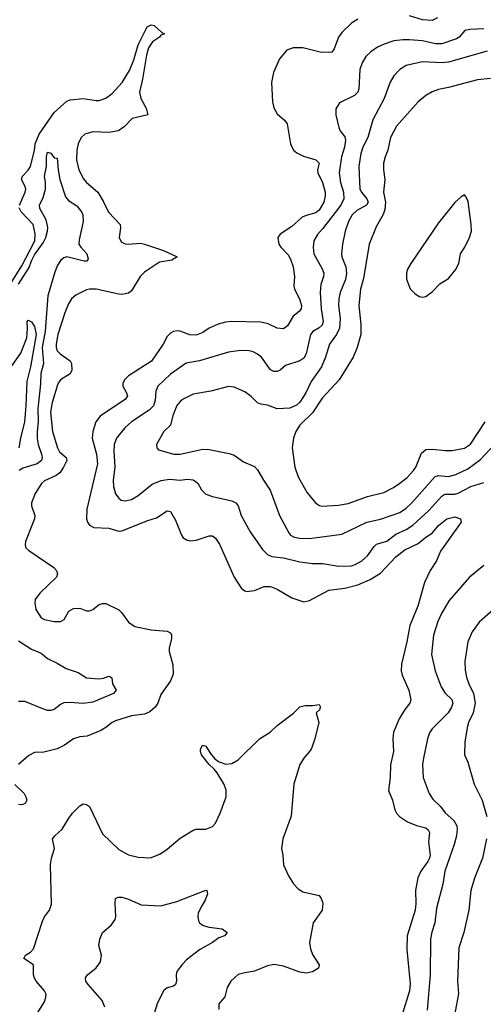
# Model space of a CAD drawing. Header units: inches. Extents: x 1834610 to 2027685, y 642842 to 774116.
# Tile 509 of 632: x 1950837 to 1953706, y 762327 to 768418. Entities that reach past the tile are written whole.
import ezdxf

# ---------------------------------------------------------------- set-up
doc = ezdxf.new("R2010")
doc.units = ezdxf.units.IN
doc.header["$MEASUREMENT"] = 0
doc.layers.add('B9756', color=7, linetype='Continuous')

msp = doc.modelspace()

# ---------------------------------------------------------------- linework, layer by layer
at = {"layer": 'B9756', "color": 5}
for points, elevation in [([(1952930, 768421.5), (1952890, 768396), (1952830, 768338), (1952810.9, 768309.1), (1952783.4, 768236.6), (1952770, 768217.6), (1952750, 768214), (1952696.6, 768216.6), (1952590, 768243.6), (1952530, 768243.6), (1952490, 768229.5), (1952444.8, 768175.2), (1952408.4, 768091.6), (1952396.1, 768030), (1952402, 767910), (1952410, 767872), (1952430, 767836), (1952475.6, 767795.6), (1952493.3, 767773.3), (1952513.4, 767650), (1952531.4, 767611.4), (1952553.4, 767593.4), (1952593.8, 767573.9), (1952670.6, 767550), (1952690, 767530.6), (1952681.2, 767490), (1952682.2, 767470), (1952711, 767410), (1952727.3, 767350), (1952728, 767328), (1952718.7, 767290), (1952690, 767238.6), (1952670, 767222.4), (1952610, 767206.9), (1952584.7, 767195.3), (1952520.5, 767139.5), (1952448.5, 767091.5), (1952434.4, 767070), (1952441.7, 767030), (1952453.1, 767010), (1952500.2, 766960.2), (1952516.2, 766930), (1952528.9, 766890), (1952538, 766830), (1952533.1, 766770), (1952538, 766750), (1952569.2, 766690), (1952580.7, 766650), (1952579, 766630), (1952567.2, 766612.8), (1952530, 766584.4), (1952495.6, 766524.4), (1952470, 766505.6), (1952430, 766509.7), (1952375.7, 766535.7), (1952330, 766546.5), (1952150, 766551.8), (1952110, 766546.4), (1952065.9, 766534.1), (1952010, 766508.9), (1951970, 766483.1), (1951930, 766467), (1951890, 766468.1), (1951830, 766491), (1951812.9, 766492.9), (1951790, 766489.7), (1951770, 766479.1), (1951750, 766457.6), (1951725.8, 766410), (1951653.8, 766306.2), (1951510, 766214), (1951487.3, 766192.7), (1951475, 766170), (1951476.5, 766150), (1951499.1, 766110), (1951503.6, 766090), (1951492.9, 766070), (1951335.1, 765964.9), (1951308.4, 765930), (1951289.5, 765870.5), (1951286, 765830), (1951312.1, 765730), (1951318.9, 765670), (1951252.7, 765390), (1951250.2, 765330), (1951256, 765310), (1951268.4, 765290), (1951296.5, 765276.5), (1951390, 765271.7), (1951450, 765254.2), (1951470, 765255), (1951630, 765320.2), (1951683.4, 765336.6), (1951750, 765379.5), (1951770, 765375.8), (1951802.3, 765322.3), (1951839.5, 765230), (1951850, 765213.4), (1951870, 765199.3), (1951890, 765194), (1951930, 765197.6), (1952010, 765225.5), (1952030, 765224.6), (1952050, 765210.3), (1952072.9, 765172.9), (1952165.5, 764970), (1952210, 764899.1), (1952230, 764883.8), (1952241.1, 764881.1), (1952290, 764886.7), (1952350, 764911.7), (1952390, 764911.6), (1952430, 764894.9), (1952520.8, 764840.8), (1952596.1, 764816.1), (1952630, 764824.6), (1952750.5, 764889.5), (1952850, 764901.9), (1952930, 764921.5), (1953005.6, 764954.4), (1953070, 764994.1), (1953165, 765094.9), (1953221.8, 765138.2), (1953302.5, 765177.5), (1953350, 765216), (1953390, 765240.6), (1953430, 765288.1), (1953481.6, 765330), (1953530, 765341.5), (1953564.9, 765330), (1953568.4, 765310), (1953441.4, 765130), (1953417.1, 765070), (1953376.8, 765010), (1953342.9, 764937.1), (1953301.8, 764790), (1953252.2, 764670), (1953234.1, 764570), (1953200.2, 764430), (1953198.8, 764390), (1953203.5, 764363.5), (1953244.9, 764270), (1953258.7, 764210), (1953252.2, 764190), (1953220.3, 764150), (1953186.4, 764093.6), (1953150.2, 764010), (1953147.1, 763970), (1953150.2, 763890), (1953131.3, 763808.7), (1953130.2, 763730), (1953119.6, 763650), (1953144.4, 763590), (1953159.2, 763530), (1953169.5, 763509.5), (1953188.1, 763488.1), (1953236.4, 763456.4), (1953292.9, 763432.9), (1953350, 763419.2), (1953365.9, 763405.9), (1953373.4, 763390), (1953367.7, 763330), (1953377, 763250), (1953373.9, 763230), (1953363.9, 763210), (1953319, 763150), (1953300.9, 763110), (1953287.8, 763030), (1953289.5, 762950), (1953285.1, 762910), (1953234.3, 762750), (1953233.9, 762666.1), (1953253.8, 762453.8), (1953250, 762409.6), (1953205.5, 762270)], 520), ([(1953423.1, 768430), (1953390, 768412.2), (1953330, 768417), (1953250, 768442.3)], 520), ([(1950835.2, 767270), (1950872.2, 767350), (1950874.8, 767370), (1950869.8, 767390), (1950849, 767430), (1950854, 767450), (1950890, 767487.9), (1950903.8, 767510), (1950928.2, 767610), (1950933.2, 767650), (1950957.7, 767710), (1951050, 767843.5), (1951130, 767913.7), (1951150, 767921.7), (1951230, 767930.2), (1951310, 767917), (1951330, 767918.9), (1951370, 767932.1), (1951410, 767962), (1951470.6, 768030), (1951517.4, 768102.6), (1951543.7, 768170), (1951570, 768263.1), (1951626.6, 768373.4), (1951650, 768386.8), (1951670, 768382.8), (1951718, 768338), (1951734, 768330), (1951710, 768321.2), (1951702, 768310), (1951658.9, 768281.1), (1951635.2, 768244.8), (1951621.3, 768198.7), (1951597.8, 768050), (1951579.2, 767970), (1951586.9, 767930), (1951619.3, 767870), (1951631, 767830), (1951533.1, 767806.9), (1951484.1, 767755.9), (1951449.1, 767730.9), (1951390, 767719.8), (1951290, 767723.9), (1951240.3, 767710), (1951217.3, 767690), (1951200.2, 767650), (1951191.2, 767610), (1951189.3, 767550), (1951203.8, 767490), (1951232.9, 767432.9), (1951251.6, 767410), (1951320.7, 767350), (1951354.8, 767294.8), (1951386.6, 767226.6), (1951458.9, 767150), (1951461.5, 767130), (1951453.4, 767070), (1951464.6, 767044.6), (1951490, 767031.8), (1951509.3, 767029.3), (1951584.9, 767035.1), (1951610, 767030.2), (1951726.4, 766990), (1951811.3, 766950), (1951778.8, 766930), (1951703.1, 766916.9), (1951610, 766857), (1951582.3, 766830), (1951530, 766740.5), (1951510, 766725.1), (1951470, 766718.3), (1951450, 766720.2), (1951310, 766751.8), (1951270, 766750.9), (1951250, 766745.7), (1951185.4, 766714.6), (1951158.9, 766690), (1951140.3, 766659.7), (1951116.3, 766603.7), (1951073.4, 766470), (1951062.2, 766410), (1951063, 766390), (1951069.6, 766369.6), (1951087.2, 766350), (1951150, 766306.7), (1951158.4, 766290), (1951159.3, 766250), (1951150, 766227.2), (1951090.3, 766190), (1951074.1, 766165.9), (1951038.3, 766050), (1951027.2, 765990), (1951040.9, 765870), (1951070.6, 765770), (1951084.2, 765744.2), (1951125, 765710), (1951128.3, 765690), (1951109, 765650), (1951085, 765615), (1951062.9, 765597.1), (1950990, 765565.3), (1950972.2, 765547.8), (1950933.8, 765486.2), (1950911.3, 765430), (1950911.3, 765410), (1950931.1, 765350), (1950928.4, 765330), (1950873.8, 765190), (1950870.3, 765170), (1950875.3, 765150), (1950893.4, 765133.4), (1951048.1, 765030), (1951065.4, 765010), (1951071.9, 764990), (1951064.4, 764970), (1950961.1, 764870), (1950933.1, 764830), (1950930.3, 764810), (1950937, 764770), (1950970, 764718.4), (1950990, 764707.2), (1951050, 764695.5), (1951090, 764694.8), (1951112.5, 764707.5), (1951141.2, 764758.8), (1951170, 764776.3), (1951210, 764777.1), (1951250, 764761.3), (1951270, 764760.4), (1951290, 764768.4), (1951330, 764799.5), (1951350, 764806.7), (1951370, 764806.4), (1951450, 764766.9), (1951467.9, 764750), (1951510.2, 764690.2), (1951550, 764664.6), (1951650, 764643.1), (1951750, 764634.9), (1951770, 764624), (1951776.5, 764610), (1951776.9, 764590), (1951762.3, 764530), (1951762, 764510), (1951786.1, 764426.1), (1951787.4, 764370), (1951771.4, 764328.6), (1951710, 764242.7), (1951691.6, 764190), (1951675.8, 764164.2), (1951643.3, 764136.8), (1951610, 764121.2), (1951529.4, 764110.6), (1951430, 764080.5), (1951410, 764071.1), (1951370, 764038.7), (1951339.4, 764020.6), (1951255.1, 763984.9), (1951210, 763980.5), (1951171, 763970), (1951114, 763930), (1951070, 763907.8), (1950986.3, 763886.3), (1950930, 763883.7), (1950894.2, 763865.8), (1950830.4, 763809.6)], 480), ([(1953710, 768361), (1953622.8, 768357.2), (1953593, 768350), (1953556.5, 768310), (1953540.8, 768299.2), (1953450, 768269.4), (1953410, 768269.4), (1953330, 768287.5), (1953250, 768293.5), (1953210, 768293.9), (1953153.3, 768286.7), (1953092.7, 768267.3), (1953052, 768248), (1953010, 768219.3), (1952980.2, 768190), (1952956.5, 768150), (1952941.8, 768110), (1952935.5, 767990), (1952930.2, 767970), (1952910, 767948.5), (1952817.2, 767902.8), (1952794.4, 767865.6), (1952792.9, 767830), (1952812.1, 767750), (1952821.3, 767730), (1952850, 767692.2), (1952853.5, 767673.5), (1952846.9, 767630), (1952829.5, 767570), (1952815.4, 767470), (1952822.9, 767410), (1952841.1, 767350), (1952843.1, 767310), (1952824.3, 767270), (1952714.1, 767125.9), (1952679.7, 767090), (1952658.4, 767050), (1952652.8, 767010), (1952658.2, 766970), (1952710, 766877), (1952719.7, 766850), (1952718.4, 766830), (1952700.9, 766779.1), (1952696.4, 766730), (1952702.3, 766630), (1952715.9, 766550), (1952710, 766529), (1952690, 766510.6), (1952651, 766489), (1952637.6, 766470), (1952610.1, 766349.9), (1952596, 766324), (1952570, 766308.2), (1952481.3, 766278.7), (1952450.1, 766249.9), (1952430, 766240.8), (1952410, 766242.2), (1952390, 766252.6), (1952333.7, 766330), (1952310, 766348.4), (1952282.7, 766362.7), (1952250, 766370.8), (1952188.7, 766368.7), (1952130, 766360.3), (1951950, 766307.2), (1951867.3, 766292.7), (1951770, 766225.3), (1951692.3, 766150), (1951679.5, 766120.5), (1951675.4, 766064.6), (1951664.8, 766030), (1951638, 766002), (1951530.3, 765930), (1951487.1, 765892.9), (1951436.5, 765830), (1951422.9, 765790), (1951420.2, 765750), (1951427.1, 765650), (1951416.8, 765570), (1951417.1, 765530), (1951430, 765483.8), (1951450, 765457), (1951466.2, 765446.2), (1951490, 765442.2), (1951530, 765450.2), (1951570, 765474.2), (1951656.5, 765543.5), (1951712.3, 765567.7), (1951764.7, 765575.3), (1951829.9, 765570.1), (1951874.7, 765574.7), (1951910, 765572.1), (1951940.3, 765550), (1951961.7, 765510), (1951990, 765483.6), (1952030, 765469), (1952150, 765442.4), (1952175.8, 765430), (1952188.9, 765410), (1952208, 765350), (1952264.4, 765250), (1952340.8, 765140.8), (1952370, 765109.2), (1952398, 765098), (1952470, 765087.8), (1952570, 765064.1), (1952650, 765054.7), (1952713.9, 765053.9), (1952810, 765036.9), (1952890, 765039.7), (1952912.9, 765047.1), (1952954, 765070), (1952990, 765101.3), (1953030, 765159.5), (1953045.8, 765174.2), (1953110, 765192.7), (1953165.6, 765234.4), (1953230, 765264.3), (1953270, 765290.1), (1953370, 765381.9), (1953448.8, 765471.2), (1953461.3, 765478.7), (1953470, 765482.3), (1953530, 765483.1), (1953550.3, 765489.7), (1953630, 765529.3), (1953710, 765554.9)], 540), ([(1953730, 768222.3), (1953490, 768154.5), (1953450, 768150.5), (1953330, 768157.5), (1953230, 768135.3), (1953190.4, 768110), (1953153.7, 768070), (1953130, 768032.3), (1953093.5, 767930), (1953022.1, 767797.9), (1952990.9, 767690), (1952960.9, 767630), (1952948.8, 767590), (1952935.4, 767510), (1952943.3, 767370), (1952953.6, 767350), (1952986.6, 767310), (1952993.8, 767290), (1952983.6, 767270), (1952923.5, 767236.5), (1952894.3, 767210), (1952871.4, 767170), (1952852, 767110), (1952834.2, 767030), (1952828.6, 766970), (1952831.7, 766950), (1952855.6, 766890), (1952859.8, 766850), (1952854.2, 766810), (1952821.5, 766730), (1952812, 766690), (1952809.5, 766650), (1952821.3, 766570), (1952816.3, 766510), (1952797.8, 766470), (1952755, 766410), (1952730.2, 766330.2), (1952705.3, 766270), (1952640.8, 766179.2), (1952609, 766110), (1952570, 766051.5), (1952550, 766032.8), (1952510, 766015.6), (1952430, 766010.9), (1952370, 766032.8), (1952330, 766038.4), (1952310, 766047.3), (1952270, 766087.3), (1952230, 766115.1), (1952163.8, 766143.8), (1952130, 766149.6), (1952019.7, 766120.3), (1951910, 766100.4), (1951850, 766069.7), (1951830, 766055.4), (1951810, 766031.5), (1951784.3, 765970), (1951770.2, 765909.8), (1951728.5, 765870), (1951684.9, 765790), (1951686.8, 765770), (1951696.3, 765756.3), (1951790.3, 765730.3), (1951830, 765730.3), (1951970, 765760.8), (1952010, 765759), (1952134.6, 765734.6), (1952164.2, 765724.2), (1952221.8, 765681.8), (1952290, 765654.4), (1952310, 765633), (1952345.3, 765570), (1952388.3, 765508.3), (1952444.4, 765350), (1952503.2, 765243.2), (1952514, 765230), (1952536.5, 765216.5), (1952570.7, 765210.7), (1952631.1, 765208.9), (1952830, 765235.8), (1952985.6, 765310), (1953070, 765328.8), (1953190, 765370.2), (1953230, 765396.6), (1953263.7, 765430), (1953408.1, 765591.9), (1953430, 765597.2), (1953490, 765592.1), (1953536, 765604), (1953610, 765638.4), (1953690, 765697.4), (1953773.2, 765786.8)], 560), ([(1953750, 768054.6), (1953670, 768046), (1953490, 767998.2), (1953430, 767986.9), (1953390, 767972.1), (1953350, 767949.7), (1953303.1, 767910), (1953170, 767758.5), (1953132.5, 767690), (1953114.8, 767610), (1953098.4, 767570), (1953089.2, 767530), (1953088.2, 767490), (1953097.5, 767430), (1953088.8, 767350), (1953102, 767290), (1953096, 767244), (1953086.7, 767213.3), (1953043.9, 767136.1), (1953000.2, 767030), (1952964.2, 766815.8), (1952946.7, 766750), (1952935.9, 766650), (1952948.3, 766531.7), (1952948.1, 766470), (1952925.5, 766390), (1952901.8, 766330), (1952814.3, 766190), (1952710, 766076.8), (1952650, 765984.8), (1952571.2, 765908.8), (1952545.6, 765870), (1952531, 765830), (1952523, 765770), (1952539.8, 765650), (1952560.6, 765590), (1952615.9, 765490), (1952670, 765426), (1952691.7, 765411.7), (1952710, 765408.9), (1952810, 765414.2), (1952870, 765425.2), (1952990, 765468.3), (1953090, 765492.4), (1953150, 765523.5), (1953190, 765550.2), (1953235.2, 765584.8), (1953275.2, 765630), (1953289.4, 765650.6), (1953324.5, 765735.5), (1953350, 765758.3), (1953390, 765761.8), (1953470, 765752.2), (1953513.3, 765753.3), (1953590, 765767.8), (1953627.7, 765792.3), (1953718, 765930)], 580), ([(1950830, 766780.9), (1950895.9, 766884.1), (1950910, 766925.5), (1950930, 766963.6), (1950983.1, 767036.9), (1950999.6, 767070), (1951010.3, 767110), (1951011.3, 767131.3), (1951000.2, 767180.2), (1950962, 767250), (1950960.6, 767270), (1950982.4, 767317.6), (1950997.3, 767370), (1950997.7, 767410), (1950990.6, 767450), (1951002.9, 767510), (1951002.5, 767570), (1951010, 767598), (1951030, 767592.7), (1951050, 767564), (1951070, 767561), (1951074.6, 767490), (1951085, 767430), (1951121.6, 767321.6), (1951139.7, 767299.7), (1951190, 767266.5), (1951219.1, 767230), (1951229, 767210), (1951230.2, 767170.2), (1951204.5, 767055.5), (1951204.2, 767030), (1951216.3, 767010), (1951253.6, 766970), (1951261.6, 766938.4), (1951255.1, 766924.9), (1951236.9, 766923.1), (1951130, 766950.5), (1951110, 766944.7), (1951091.1, 766930), (1951070, 766895.4), (1951052, 766850), (1951011.3, 766710), (1950995.7, 766490), (1950976.6, 766390), (1950985.2, 766290), (1950967.5, 766230), (1950965.8, 766165.8), (1950949.7, 766010), (1950951.1, 765930), (1950945.1, 765870), (1950946, 765826), (1950951.2, 765790), (1950972.8, 765730), (1950975.8, 765710), (1950971.6, 765690), (1950944.9, 765670), (1950856.4, 765643.6), (1950834, 765630)], 460), ([(1950783.9, 766790), (1950850, 766895.5), (1950930.8, 767050), (1950933.5, 767093.5), (1950921.2, 767150), (1950846, 767230), (1950833.9, 767253.9)], 480), ([(1950745.3, 766214.7), (1950844.4, 766355.6), (1950882.1, 766450), (1950886.6, 766506.6), (1950884, 766550), (1950890, 766559.3), (1950910, 766548.5), (1950930, 766519.6), (1950939.7, 766470), (1950904.3, 766270), (1950881.4, 766178.6), (1950876.2, 766030), (1950867.6, 765930), (1950841.6, 765830), (1950831.3, 765768.7)], 440), ([(1953710, 765042), (1953620.5, 764970), (1953494.9, 764825.1), (1953450, 764749.3), (1953424.7, 764695.3), (1953398.2, 764610), (1953385.8, 764490), (1953408.4, 764390), (1953444.7, 764290), (1953470, 764251.5), (1953512.4, 764212.4), (1953518, 764190), (1953510, 764165.1), (1953488.3, 764130), (1953390.2, 764030), (1953374.1, 764005.9), (1953361.1, 763970), (1953335.4, 763850), (1953331, 763810), (1953334.2, 763730), (1953371.3, 763630), (1953395, 763595), (1953441.5, 763550), (1953470, 763511.6), (1953524.8, 763464.8), (1953542.8, 763430), (1953544.8, 763410), (1953540.1, 763370), (1953525.6, 763314.4), (1953468.5, 763150), (1953455.4, 763070), (1953417.7, 762922.3), (1953406.4, 762830), (1953387.9, 762772.1), (1953380.2, 762730), (1953378.2, 762510), (1953358.9, 762290)], 540), ([(1953816.1, 764810), (1953680.9, 764690), (1953637.8, 764630), (1953610.3, 764570), (1953593, 764447), (1953594.4, 764394.4), (1953602.8, 764350), (1953616.2, 764310), (1953646.1, 764250), (1953655.9, 764190), (1953644.1, 764130), (1953614.2, 764070), (1953608, 764048), (1953591.6, 763950), (1953590.4, 763870.4), (1953610, 763824.7), (1953650.5, 763689.5), (1953699.1, 763590), (1953727.9, 763487.9)], 560), ([(1950830, 764575.4), (1950910, 764524.3), (1950970, 764498.3), (1951010, 764466.2), (1951070, 764437.6), (1951124.6, 764404.6), (1951198.6, 764378.6), (1951250, 764346.7), (1951330, 764341.1), (1951355.6, 764344.4), (1951390, 764357.3), (1951395.2, 764355.2), (1951406.8, 764346.8), (1951412.4, 764310), (1951434, 764270), (1951417.1, 764250), (1951290, 764195), (1951230, 764186.8), (1951150, 764194.4), (1951110, 764191.1), (1951090, 764182.2), (1951050, 764150.8), (1951030, 764144.4), (1951010, 764144), (1950990, 764149.8), (1950870, 764199.2), (1950830, 764200.4)], 460), ([(1950944.5, 762270), (1950990, 762342.8), (1950999.7, 762370), (1951001.3, 762390), (1950991.3, 762410), (1950939.7, 762470), (1950929, 762489), (1950923.8, 762510), (1950923, 762570), (1950862, 762610), (1950873.6, 762630), (1950905.1, 762650), (1950922.4, 762670), (1950978.3, 762841.7), (1950991.3, 762868.7), (1951020.9, 762910), (1951034.7, 762945.3), (1951028.3, 763190), (1951034.3, 763230), (1951053.3, 763290), (1951040.9, 763350), (1951055.1, 763370), (1951100.7, 763410), (1951141.2, 763478.8), (1951165.2, 763510), (1951210, 763554.8), (1951230, 763567.7), (1951250, 763563), (1951270, 763550.4), (1951350, 763380.5), (1951450, 763285.3), (1951510, 763252.2), (1951570, 763237.1), (1951646.3, 763233.7), (1951704.1, 763255.9), (1951750, 763286), (1951830, 763354.8), (1951910, 763404), (1951930, 763410.4), (1951990, 763410.5), (1952030, 763427.3), (1952050, 763447.3), (1952078.5, 763510), (1952115, 763610), (1952114.1, 763654.1), (1952101.4, 763690), (1952058.6, 763758.6), (1952041.7, 763781.7), (1952009.2, 763810), (1951962, 763870), (1951955.3, 763890), (1951956.4, 763903.6), (1951968, 763930), (1951990, 763924.7), (1952017.3, 763877.3), (1952045.5, 763845.5), (1952068.2, 763828.2), (1952110, 763812.7), (1952150, 763817.1), (1952190, 763839.3), (1952321.6, 763970), (1952387.6, 764010), (1952430, 764052.4), (1952531.3, 764128.7), (1952570, 764166.8), (1952604.8, 764175.2), (1952650, 764174.8), (1952690, 764182), (1952696, 764170), (1952694.8, 764150), (1952671.3, 764130), (1952688.2, 764070), (1952663, 763970), (1952642.6, 763910), (1952631.8, 763890), (1952594.9, 763850), (1952570.3, 763810), (1952540.3, 763710), (1952534.6, 763690), (1952518, 763490), (1952465.3, 763350), (1952458, 763290), (1952466.7, 763250), (1952468.9, 763188.9), (1952501.4, 763121.4), (1952532.6, 763072.6), (1952561.1, 763041.1), (1952590, 763022.8), (1952690, 762999.1), (1952702, 762982), (1952712.3, 762952.3), (1952708.2, 762910), (1952653.4, 762830), (1952630.3, 762710), (1952636, 762670), (1952650, 762634), (1952690.4, 762570), (1952685.5, 762550), (1952650, 762527.2), (1952610, 762518.7), (1952570, 762524.8), (1952470, 762563.5), (1952410, 762572.2), (1952370, 762564.7), (1952290, 762531.3), (1952230, 762522.4), (1952190, 762511.2), (1952143.1, 762470), (1952121.3, 762430), (1952107.1, 762372.9), (1952070.7, 762330), (1952070, 762294)], 480), ([(1950807, 763687), (1950866, 763630), (1950876, 763610), (1950881, 763590), (1950871, 763570), (1950850, 763560.9), (1950830, 763562)], 480), ([(1953726.2, 763350), (1953702.3, 763230), (1953652.9, 763107.1), (1953629.2, 763030), (1953616.9, 762910), (1953585, 762770), (1953555.9, 762675.9), (1953547.1, 762467.1), (1953552.8, 762392.8), (1953531.1, 762270)], 560), ([(1951364.2, 762310), (1951347.6, 762350), (1951260.7, 762450), (1951247.3, 762470), (1951243.7, 762490), (1951256, 762510), (1951310, 762552.4), (1951336.9, 762590), (1951344, 762630), (1951326.9, 762690), (1951332.6, 762730), (1951349.8, 762770.2), (1951403.7, 762816.3), (1951428.3, 762851.7), (1951433, 762870), (1951427.7, 762952.3), (1951430, 762982), (1951446, 762990), (1951469.6, 762990.4), (1951510, 762978), (1951590, 762942.8), (1951710, 762935.6), (1951810, 762963), (1951990, 763032.4), (1951996, 763030), (1951998.7, 763010), (1951984.9, 762970), (1951959.6, 762930), (1951942.4, 762890), (1951939.1, 762870), (1951943.4, 762843.4), (1951950.4, 762830), (1951973.3, 762813.3), (1952010, 762803.2), (1952090, 762794.3), (1952120.7, 762770), (1952104, 762750), (1952070, 762738.7), (1952030, 762709.7), (1951950, 762663.9), (1951870, 762602.2), (1951844, 762576), (1951810.3, 762530), (1951805.8, 762510), (1951807.4, 762470), (1951802.4, 762450), (1951790, 762439.7), (1951750, 762427.8), (1951730, 762411.6), (1951718, 762390), (1951688.7, 762328.7), (1951670.2, 762269.8)], 460)]:
    msp.add_lwpolyline(points, dxfattribs=dict(at, elevation=elevation))
at = {"layer": 'B9756', "color": 5, "elevation": 620}
msp.add_lwpolyline([(1953590, 767334), (1953570, 767322.7), (1953530, 767286), (1953430, 767160.9), (1953257.4, 766910), (1953236.1, 766870), (1953230.2, 766850), (1953231.8, 766811.8), (1953253.1, 766753.1), (1953283, 766723), (1953310, 766706.4), (1953330, 766700.3), (1953350, 766704.9), (1953390, 766734), (1953436.5, 766783.5), (1953490, 766816), (1953534.7, 766870), (1953554.5, 766910), (1953564.5, 766970), (1953593, 767010), (1953621.7, 767070), (1953633.1, 767110), (1953631.8, 767151.8), (1953612.5, 767292.5), (1953600.9, 767320.9)], close=True, dxfattribs=at)

doc.saveas('drawing.dxf')
